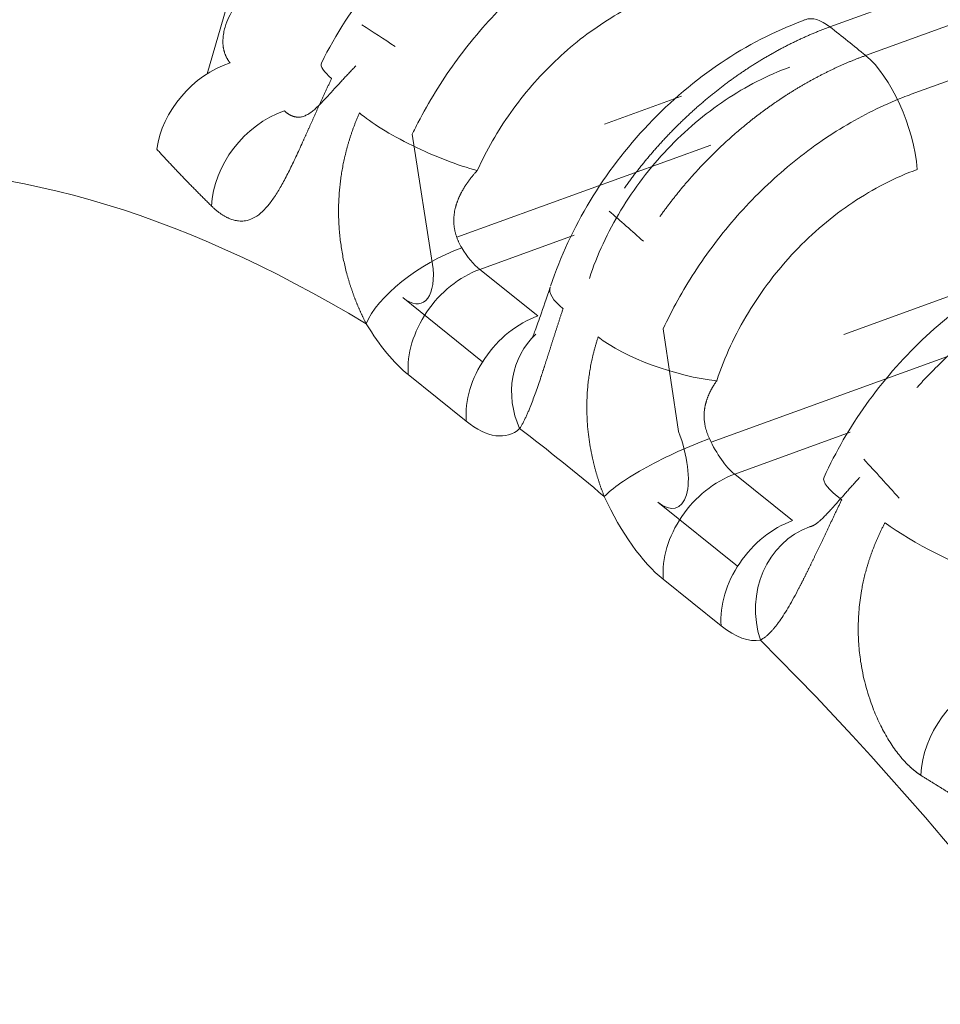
# Model space of a CAD drawing. Header units: millimetres. Extents: x 25069 to 61396, y 8621 to 21558.
# Tile 493 of 656: x 52264 to 52284, y 15718 to 15740. Entities that reach past the tile are written whole.
import ezdxf

# ---------------------------------------------------------------- set-up
doc = ezdxf.new("R2010")
doc.units = ezdxf.units.MM
doc.layers.add('10', color=7, linetype='Continuous')

msp = doc.modelspace()

# ---------------------------------------------------------------- linework, layer by layer
at = {"layer": '10', "color": 7, "linetype": 'Continuous', "lineweight": 15}
for p, q in [((52358.06, 15767.996), (52281.48, 15740.174)), ((52282.272, 15739.538), (52358.852, 15767.36)), ((52362.261, 15767.371), (52283.285, 15738.679)), ((52268.985, 15743.71), (52267.663, 15739.131)), ((52276.476, 15738.012), (52278.189, 15738.634)), ((52272.212, 15737.79), (52272.679, 15734.802)), ((52278.835, 15737.55), (52273.2, 15735.503)), ((52275.807, 15735.551), (52273.71, 15734.789)), ((52281.79, 15733.346), (52285.998, 15734.874)), ((52273.71, 15734.789), (52274.996, 15733.757)), ((52273.774, 15732.742), (52272.003, 15734.165)), ((52286.482, 15733.732), (52278.844, 15730.957)), ((52277.779, 15733.469), (52278.121, 15731.191)), ((52273.41, 15731.423), (52272.124, 15732.455)), ((52281.928, 15731.178), (52279.367, 15730.248)), ((52279.367, 15730.248), (52280.652, 15729.215)), ((52279.431, 15728.201), (52277.66, 15729.623)), ((52279.067, 15726.882), (52277.781, 15727.914))]:
    msp.add_line(p, q, dxfattribs=at)
for centre, major_axis, ratio, start_param, end_param in [((52281.615, 15738.454), (0.683, -1.88), 0.414466, 3.141609, 3.222937), ((52281.615, 15738.454), (0.683, -1.88), 0.414466, 2.552873, 3.141609), ((52279.814, 15671.879), (26.122, -71.902), 0.414466, 2.624695, 2.643718), ((52286.657, 15674.365), (-26.122, 71.902), 0.414466, 5.674331, 5.694465), ((52282.387, 15737.835), (-0.683, 1.88), 0.414466, 4.113602, 5.674331), ((52268.299, 15737.662), (-1.357, -1.47), 0.773806, 4.085414, 5.445962), ((52271.988, 15738.48), (1.79, -0.892), 0.183352, 3.143223, 3.747371), ((52279.814, 15671.879), (23.391, -64.383), 0.414466, 2.667249, 3.397148), ((52269.499, 15736.599), (-1.3, -1.52), 0.762224, 4.056374, 5.51292), ((52272.627, 15737.813), (-1.82, 0.829), 0.211331, 0.616221, 2.264158), ((52279.814, 15671.879), (26.122, -71.902), 0.414466, 2.484301, 2.50357), ((52272.904, 15734.203), (-1.71, -1.037), 0.3939, 4.244592, 5.815388), ((52273.616, 15736.073), (0.512, -1.41), 0.414466, 5.160015, 5.684398), ((52271.906, 15735.452), (-0.512, 1.41), 0.414466, 2.547479, 4.089448), ((52273.835, 15733.077), (-1.252, -1.56), 0.751732, 4.032786, 5.603583), ((52277.17, 15733.766), (1.899, -0.628), 0.293191, 3.143266, 3.803206), ((52275.121, 15732.045), (-1.252, -1.56), 0.751732, 4.032786, 5.603583), ((52271.906, 15735.452), (-1.195, 3.29), 0.414466, 2.018422, 2.542806), ((52276.306, 15731.879), (1.339, -1.486), 0.897491, 3.151071, 4.363529), ((52277.941, 15733.147), (-1.899, 0.628), 0.293191, 0.67043, 2.236818), ((52273.191, 15734.42), (-1.195, 3.29), 0.414466, 2.542806, 3.308015), ((52279.814, 15671.879), (23.391, -64.383), 0.414466, 2.516151, 2.56946), ((52277.562, 15730.91), (-0.512, 1.41), 0.414466, 2.547479, 4.761376), ((52278.184, 15730.371), (-1.814, -0.843), 0.186863, 4.276852, 5.847649), ((52279.273, 15731.532), (0.512, -1.41), 0.414466, 4.919189, 5.684398), ((52279.814, 15671.879), (26.122, -71.902), 0.414466, 2.341058, 2.360849), ((52279.492, 15728.535), (-1.252, -1.56), 0.751732, 4.032786, 5.603583), ((52283.169, 15729.349), (1.82, -0.829), 0.211331, 3.142456, 3.912094), ((52277.562, 15730.91), (-1.195, 3.29), 0.414466, 1.777596, 2.542806), ((52280.777, 15727.503), (-1.252, -1.56), 0.751732, 4.032786, 5.603583), ((52284.073, 15728.778), (-1.79, 0.892), 0.183352, 0.794677, 2.271024), ((52281.649, 15727.182), (0.339, -1.971), 0.907547, 3.303388, 4.874184), ((52278.848, 15729.878), (-1.195, 3.29), 0.414466, 2.542806, 3.067189), ((52279.814, 15671.879), (23.391, -64.383), 0.414466, 1.688463, 2.418362), ((52285.184, 15724.007), (-1.205, -1.596), 0.740734, 4.010382, 5.466928)]:
    msp.add_ellipse(centre, major_axis=major_axis, ratio=ratio, start_param=start_param, end_param=end_param, dxfattribs=at)
for points, knots in [([(52275.349, 15744.085), (52274.904, 15743.923), (52273.983, 15743.497), (52272.598, 15742.531), (52271.241, 15741.139), (52270.519, 15740.013), (52270.197, 15739.371)], [0, 0, 0, 0, 0.205298, 0.441118, 0.705936, 1, 1, 1, 1]), ([(52277.632, 15742.873), (52277.291, 15742.748), (52276.955, 15742.598), (52276.185, 15742.194), (52275.751, 15741.919), (52274.931, 15741.302), (52274.542, 15740.96), (52273.992, 15740.398), (52273.814, 15740.201), (52273.474, 15739.798), (52273.313, 15739.591), (52272.854, 15738.956), (52272.58, 15738.512), (52272.296, 15737.962), (52272.254, 15737.876), (52272.212, 15737.79)], [0, 0, 0, 0, 0.15349, 0.15349, 0.355793, 0.355793, 0.558096, 0.558096, 0.659247, 0.659247, 0.760399, 0.760399, 0.962701, 0.962701, 1, 1, 1, 1]), ([(52270.504, 15742.439), (52270.489, 15742.43), (52270.458, 15742.414), (52270.412, 15742.388), (52270.366, 15742.363), (52270.32, 15742.337), (52270.275, 15742.312), (52270.23, 15742.286), (52270.185, 15742.26), (52270.141, 15742.234), (52270.096, 15742.208), (52270.052, 15742.181), (52270.008, 15742.155), (52269.965, 15742.128), (52269.922, 15742.101), (52269.879, 15742.074), (52269.836, 15742.047), (52269.794, 15742.02), (52269.752, 15741.992), (52269.71, 15741.965), (52269.668, 15741.937), (52269.627, 15741.909), (52269.586, 15741.881), (52269.476, 15741.805), (52269.303, 15741.679), (52269.077, 15741.5), (52268.871, 15741.319), (52268.667, 15741.122), (52268.475, 15740.908), (52268.302, 15740.677), (52268.169, 15740.452), (52268.086, 15740.26), (52268.041, 15740.102), (52268.018, 15739.977), (52268.01, 15739.856), (52268.014, 15739.772), (52268.021, 15739.719), (52268.025, 15739.696), (52268.03, 15739.673), (52268.035, 15739.65), (52268.041, 15739.628), (52268.047, 15739.606), (52268.054, 15739.584), (52268.062, 15739.563), (52268.071, 15739.541), (52268.08, 15739.521), (52268.089, 15739.501), (52268.1, 15739.481), (52268.111, 15739.462), (52268.122, 15739.443), (52268.134, 15739.425), (52268.147, 15739.407), (52268.16, 15739.39), (52268.17, 15739.38), (52268.174, 15739.374)], [0, 0, 0, 0, 0.011796, 0.023549, 0.03526, 0.046929, 0.058556, 0.070142, 0.081687, 0.093191, 0.104654, 0.116077, 0.127459, 0.138802, 0.150105, 0.161368, 0.172593, 0.183778, 0.194926, 0.206034, 0.217105, 0.228139, 0.239134, 0.250093, 0.317142, 0.381047, 0.441902, 0.49981, 0.570168, 0.634922, 0.694513, 0.749504, 0.781831, 0.813346, 0.844268, 0.87483, 0.881366, 0.887939, 0.894553, 0.901208, 0.907908, 0.914655, 0.921451, 0.928297, 0.935197, 0.942152, 0.949163, 0.956234, 0.963366, 0.97056, 0.977819, 0.985144, 0.992537, 1, 1, 1, 1]), ([(52277.803, 15740.947), (52277.37, 15740.79), (52276.95, 15740.581), (52276.338, 15740.193), (52276.136, 15740.05), (52275.748, 15739.746), (52275.375, 15739.421), (52275.031, 15739.06), (52274.701, 15738.679), (52274.544, 15738.479), (52274.109, 15737.867), (52273.861, 15737.438), (52273.655, 15736.987)], [0, 0, 0, 0, 0.25, 0.25, 0.375, 0.375, 0.5, 0.625, 0.625, 0.75, 0.75, 1, 1, 1, 1]), ([(52280.872, 15740.305), (52280.24, 15740.071), (52279.045, 15739.459), (52277.401, 15738.069), (52276.085, 15736.339), (52275.505, 15735.084), (52275.283, 15734.421)], [0, 0, 0, 0, 0.250771, 0.501104, 0.750886, 1, 1, 1, 1]), ([(52281.48, 15740.174), (52281.467, 15740.17), (52281.441, 15740.16), (52281.401, 15740.145), (52281.362, 15740.13), (52281.323, 15740.115), (52281.283, 15740.1), (52281.244, 15740.084), (52281.204, 15740.068), (52281.165, 15740.052), (52281.125, 15740.036), (52281.086, 15740.019), (52281.046, 15740.003), (52281.007, 15739.986), (52280.968, 15739.968), (52280.928, 15739.951), (52280.889, 15739.933), (52280.849, 15739.915), (52280.81, 15739.897), (52280.77, 15739.878), (52280.731, 15739.859), (52280.691, 15739.841), (52280.652, 15739.821), (52280.613, 15739.802), (52280.573, 15739.782), (52280.534, 15739.762), (52280.495, 15739.742), (52280.455, 15739.722), (52280.416, 15739.701), (52280.377, 15739.68), (52280.337, 15739.659), (52280.298, 15739.638), (52280.259, 15739.616), (52280.22, 15739.594), (52280.181, 15739.572), (52280.141, 15739.55), (52280.102, 15739.527), (52280.063, 15739.505), (52280.024, 15739.482), (52279.985, 15739.458), (52279.946, 15739.435), (52279.908, 15739.411), (52279.869, 15739.387), (52279.83, 15739.363), (52279.791, 15739.339), (52279.752, 15739.314), (52279.714, 15739.289), (52279.675, 15739.264), (52279.637, 15739.239), (52279.598, 15739.213), (52279.56, 15739.187), (52279.521, 15739.161), (52279.483, 15739.135), (52279.444, 15739.109), (52279.406, 15739.082), (52279.368, 15739.055), (52279.33, 15739.028), (52279.292, 15739), (52279.254, 15738.973), (52279.216, 15738.945), (52279.178, 15738.917), (52279.14, 15738.888), (52279.103, 15738.86), (52279.065, 15738.831), (52279.028, 15738.802), (52278.99, 15738.773), (52278.953, 15738.743), (52278.916, 15738.713), (52278.878, 15738.684), (52278.841, 15738.653), (52278.804, 15738.623), (52278.767, 15738.593), (52278.73, 15738.562), (52278.694, 15738.531), (52278.657, 15738.499), (52278.62, 15738.468), (52278.584, 15738.436), (52278.548, 15738.405), (52278.511, 15738.372), (52278.475, 15738.34), (52278.439, 15738.308), (52278.403, 15738.275), (52278.367, 15738.242), (52278.331, 15738.209), (52278.296, 15738.175), (52278.26, 15738.142), (52278.225, 15738.108), (52278.19, 15738.074), (52278.154, 15738.04), (52278.119, 15738.005), (52278.084, 15737.971), (52278.049, 15737.936), (52278.015, 15737.901), (52277.98, 15737.866), (52277.946, 15737.83), (52277.911, 15737.795), (52277.877, 15737.759), (52277.843, 15737.723), (52277.809, 15737.686), (52277.775, 15737.65), (52277.742, 15737.613), (52277.708, 15737.577), (52277.675, 15737.54), (52277.642, 15737.502), (52277.609, 15737.465), (52277.576, 15737.427), (52277.543, 15737.389), (52277.51, 15737.352), (52277.478, 15737.313), (52277.445, 15737.275), (52277.413, 15737.236), (52277.381, 15737.198), (52277.349, 15737.159), (52277.318, 15737.12), (52277.286, 15737.08), (52277.255, 15737.041), (52277.224, 15737.001), (52277.192, 15736.962), (52277.162, 15736.922), (52277.131, 15736.881), (52277.1, 15736.841), (52277.07, 15736.801), (52277.04, 15736.76), (52277.01, 15736.719), (52276.98, 15736.678), (52276.95, 15736.637), (52276.93, 15736.609), (52276.92, 15736.594), (52276.919, 15736.593)], [0, 0, 0, 0, 0.0076, 0.015207, 0.02282, 0.03044, 0.038065, 0.045698, 0.053336, 0.060981, 0.068633, 0.076291, 0.083955, 0.091625, 0.099302, 0.106986, 0.114676, 0.122372, 0.130074, 0.137783, 0.145498, 0.15322, 0.160948, 0.168683, 0.176424, 0.184171, 0.191924, 0.199684, 0.207451, 0.215224, 0.223003, 0.230788, 0.23858, 0.246379, 0.254183, 0.261995, 0.269812, 0.277636, 0.285466, 0.293303, 0.301146, 0.308996, 0.316851, 0.324714, 0.332582, 0.340457, 0.348339, 0.356227, 0.364121, 0.372021, 0.379928, 0.387842, 0.395761, 0.403688, 0.41162, 0.419559, 0.427504, 0.435456, 0.443414, 0.451378, 0.459349, 0.467327, 0.47531, 0.4833, 0.491297, 0.499299, 0.507309, 0.515324, 0.523346, 0.531375, 0.539409, 0.54745, 0.555498, 0.563552, 0.571612, 0.579679, 0.587752, 0.595831, 0.603917, 0.61201, 0.620108, 0.628213, 0.636325, 0.644442, 0.652567, 0.660697, 0.668834, 0.676978, 0.685127, 0.693283, 0.701446, 0.709615, 0.71779, 0.725972, 0.73416, 0.742355, 0.750555, 0.758763, 0.766976, 0.775196, 0.783423, 0.791656, 0.799895, 0.80814, 0.816392, 0.824651, 0.832916, 0.841187, 0.849464, 0.857748, 0.866039, 0.874335, 0.882638, 0.890948, 0.899264, 0.907586, 0.915915, 0.92425, 0.932591, 0.940939, 0.949293, 0.957654, 0.966021, 0.974394, 0.982774, 0.99116, 0.999553, 1, 1, 1, 1]), ([(52277.707, 15735.963), (52277.711, 15735.968), (52277.723, 15735.985), (52277.743, 15736.013), (52277.768, 15736.048), (52277.794, 15736.083), (52277.819, 15736.118), (52277.845, 15736.152), (52277.871, 15736.186), (52277.897, 15736.221), (52277.923, 15736.255), (52277.949, 15736.289), (52277.975, 15736.323), (52278.001, 15736.356), (52278.028, 15736.39), (52278.055, 15736.423), (52278.081, 15736.457), (52278.108, 15736.49), (52278.135, 15736.523), (52278.162, 15736.556), (52278.189, 15736.589), (52278.217, 15736.622), (52278.244, 15736.654), (52278.271, 15736.687), (52278.299, 15736.719), (52278.327, 15736.751), (52278.355, 15736.783), (52278.383, 15736.815), (52278.411, 15736.847), (52278.439, 15736.878), (52278.467, 15736.91), (52278.495, 15736.941), (52278.524, 15736.972), (52278.552, 15737.003), (52278.581, 15737.034), (52278.61, 15737.065), (52278.639, 15737.096), (52278.668, 15737.126), (52278.697, 15737.157), (52278.726, 15737.187), (52278.755, 15737.217), (52278.784, 15737.247), (52278.814, 15737.277), (52278.843, 15737.306), (52278.873, 15737.336), (52278.903, 15737.365), (52278.932, 15737.394), (52278.962, 15737.423), (52278.992, 15737.452), (52279.022, 15737.481), (52279.052, 15737.509), (52279.082, 15737.538), (52279.113, 15737.566), (52279.143, 15737.594), (52279.173, 15737.622), (52279.204, 15737.65), (52279.234, 15737.678), (52279.265, 15737.705), (52279.296, 15737.733), (52279.326, 15737.76), (52279.357, 15737.787), (52279.388, 15737.814), (52279.419, 15737.841), (52279.45, 15737.867), (52279.481, 15737.894), (52279.513, 15737.92), (52279.544, 15737.946), (52279.575, 15737.972), (52279.607, 15737.998), (52279.638, 15738.024), (52279.67, 15738.049), (52279.701, 15738.074), (52279.733, 15738.1), (52279.765, 15738.125), (52279.796, 15738.15), (52279.828, 15738.174), (52279.86, 15738.199), (52279.892, 15738.223), (52279.924, 15738.247), (52279.956, 15738.271), (52279.988, 15738.295), (52280.02, 15738.319), (52280.052, 15738.343), (52280.085, 15738.366), (52280.117, 15738.389), (52280.149, 15738.412), (52280.182, 15738.435), (52280.214, 15738.458), (52280.246, 15738.481), (52280.279, 15738.503), (52280.311, 15738.525), (52280.344, 15738.547), (52280.377, 15738.569), (52280.409, 15738.591), (52280.442, 15738.613), (52280.475, 15738.634), (52280.508, 15738.655), (52280.54, 15738.676), (52280.573, 15738.697), (52280.606, 15738.718), (52280.639, 15738.739), (52280.672, 15738.759), (52280.705, 15738.779), (52280.738, 15738.799), (52280.771, 15738.819), (52280.804, 15738.839), (52280.837, 15738.858), (52280.87, 15738.878), (52280.903, 15738.897), (52280.937, 15738.916), (52280.97, 15738.935), (52281.003, 15738.954), (52281.036, 15738.972), (52281.069, 15738.991), (52281.103, 15739.009), (52281.136, 15739.027), (52281.169, 15739.045), (52281.203, 15739.063), (52281.236, 15739.08), (52281.269, 15739.097), (52281.303, 15739.115), (52281.336, 15739.132), (52281.369, 15739.148), (52281.403, 15739.165), (52281.436, 15739.182), (52281.47, 15739.198), (52281.503, 15739.214), (52281.536, 15739.23), (52281.57, 15739.246), (52281.603, 15739.262), (52281.637, 15739.277), (52281.67, 15739.292), (52281.704, 15739.308), (52281.737, 15739.322), (52281.771, 15739.337), (52281.804, 15739.352), (52281.838, 15739.366), (52281.871, 15739.381), (52281.904, 15739.395), (52281.938, 15739.409), (52281.971, 15739.422), (52282.005, 15739.436), (52282.038, 15739.449), (52282.072, 15739.463), (52282.105, 15739.476), (52282.139, 15739.489), (52282.172, 15739.501), (52282.205, 15739.514), (52282.239, 15739.526), (52282.261, 15739.534), (52282.272, 15739.538)], [0, 0, 0, 0, 0.003145, 0.010261, 0.017373, 0.024481, 0.031584, 0.038682, 0.045776, 0.052865, 0.05995, 0.06703, 0.074105, 0.081176, 0.088243, 0.095304, 0.102361, 0.109414, 0.116461, 0.123505, 0.130543, 0.137577, 0.144607, 0.151632, 0.158652, 0.165668, 0.172679, 0.179685, 0.186687, 0.193684, 0.200677, 0.207665, 0.214649, 0.221628, 0.228602, 0.235572, 0.242537, 0.249497, 0.256453, 0.263405, 0.270351, 0.277294, 0.284231, 0.291164, 0.298092, 0.305016, 0.311935, 0.31885, 0.32576, 0.332665, 0.339566, 0.346462, 0.353354, 0.360241, 0.367123, 0.374001, 0.380874, 0.387743, 0.394607, 0.401466, 0.408321, 0.415172, 0.422017, 0.428858, 0.435695, 0.442527, 0.449354, 0.456177, 0.462995, 0.469808, 0.476617, 0.483421, 0.490221, 0.497016, 0.503807, 0.510593, 0.517374, 0.524151, 0.530923, 0.53769, 0.544453, 0.551212, 0.557965, 0.564714, 0.571459, 0.578199, 0.584934, 0.591665, 0.598391, 0.605113, 0.61183, 0.618542, 0.62525, 0.631953, 0.638652, 0.645346, 0.652035, 0.65872, 0.6654, 0.672076, 0.678747, 0.685414, 0.692075, 0.698733, 0.705385, 0.712033, 0.718677, 0.725316, 0.73195, 0.73858, 0.745205, 0.751825, 0.758441, 0.765053, 0.771659, 0.778261, 0.784859, 0.791452, 0.79804, 0.804624, 0.811203, 0.817778, 0.824348, 0.830913, 0.837474, 0.84403, 0.850582, 0.857129, 0.863671, 0.870209, 0.876742, 0.883271, 0.889795, 0.896314, 0.902829, 0.909339, 0.915845, 0.922346, 0.928842, 0.935334, 0.941821, 0.948304, 0.954782, 0.961256, 0.967724, 0.974189, 0.980648, 0.987104, 0.993554, 1, 1, 1, 1]), ([(52269.374, 15738.311), (52269.377, 15738.309), (52269.382, 15738.304), (52269.39, 15738.296), (52269.399, 15738.289), (52269.407, 15738.282), (52269.415, 15738.276), (52269.423, 15738.269), (52269.432, 15738.263), (52269.44, 15738.257), (52269.448, 15738.251), (52269.457, 15738.245), (52269.465, 15738.24), (52269.473, 15738.235), (52269.482, 15738.23), (52269.49, 15738.225), (52269.498, 15738.22), (52269.507, 15738.216), (52269.515, 15738.211), (52269.524, 15738.207), (52269.532, 15738.204), (52269.541, 15738.2), (52269.549, 15738.197), (52269.557, 15738.193), (52269.566, 15738.19), (52269.574, 15738.188), (52269.583, 15738.185), (52269.591, 15738.183), (52269.6, 15738.181), (52269.608, 15738.179), (52269.617, 15738.177), (52269.625, 15738.175), (52269.634, 15738.174), (52269.642, 15738.173), (52269.651, 15738.172), (52269.659, 15738.171), (52269.667, 15738.17), (52269.676, 15738.17), (52269.684, 15738.17), (52269.693, 15738.17), (52269.701, 15738.17), (52269.721, 15738.171), (52269.752, 15738.175), (52269.794, 15738.186), (52269.835, 15738.201), (52269.875, 15738.22), (52269.915, 15738.242), (52269.953, 15738.268), (52269.991, 15738.296), (52270.029, 15738.327), (52270.096, 15738.385), (52270.197, 15738.484), (52270.339, 15738.637), (52270.449, 15738.758), (52270.521, 15738.838), (52270.551, 15738.871), (52270.581, 15738.904), (52270.612, 15738.938), (52270.644, 15738.973), (52270.677, 15739.008), (52270.71, 15739.044), (52270.744, 15739.08), (52270.778, 15739.116), (52270.813, 15739.154), (52270.849, 15739.191), (52270.885, 15739.229), (52270.922, 15739.267), (52270.947, 15739.293), (52270.959, 15739.306)], [0, 0, 0, 0, 0.006378, 0.012748, 0.019111, 0.025467, 0.031816, 0.038158, 0.044493, 0.050821, 0.057142, 0.063457, 0.069764, 0.076066, 0.08236, 0.088648, 0.09493, 0.101206, 0.107475, 0.113738, 0.119995, 0.126246, 0.13249, 0.138729, 0.144962, 0.15119, 0.157411, 0.163627, 0.169838, 0.176043, 0.182242, 0.188437, 0.194625, 0.200809, 0.206988, 0.213161, 0.21933, 0.225493, 0.231652, 0.237806, 0.243956, 0.2501, 0.281475, 0.311879, 0.341334, 0.369865, 0.3975, 0.424267, 0.450201, 0.475336, 0.499714, 0.581135, 0.664101, 0.750119, 0.76632, 0.78275, 0.799415, 0.816323, 0.83348, 0.850891, 0.868563, 0.8865, 0.90471, 0.923196, 0.941963, 0.961017, 0.980361, 1, 1, 1, 1]), ([(52276.142, 15734.592), (52276.314, 15735.114), (52276.548, 15735.618), (52276.988, 15736.347), (52277.151, 15736.585), (52277.496, 15737.037), (52277.68, 15737.253), (52278.07, 15737.665), (52278.278, 15737.862), (52278.708, 15738.227), (52278.93, 15738.394), (52279.386, 15738.7), (52279.62, 15738.839), (52280.101, 15739.085), (52280.344, 15739.191), (52280.587, 15739.28)], [0, 0, 0, 0, 0.25, 0.25, 0.375, 0.375, 0.5, 0.5, 0.625, 0.625, 0.75, 0.75, 0.875, 0.875, 1, 1, 1, 1]), ([(52270.423, 15739.026), (52270.418, 15739.015), (52270.407, 15738.992), (52270.391, 15738.958), (52270.375, 15738.925), (52270.359, 15738.891), (52270.343, 15738.858), (52270.328, 15738.824), (52270.312, 15738.791), (52270.297, 15738.758), (52270.282, 15738.725), (52270.267, 15738.692), (52270.252, 15738.66), (52270.237, 15738.627), (52270.222, 15738.595), (52270.207, 15738.563), (52270.192, 15738.53), (52270.178, 15738.499), (52270.163, 15738.467), (52270.149, 15738.435), (52270.135, 15738.404), (52270.121, 15738.373), (52270.106, 15738.341), (52270.093, 15738.31), (52270.079, 15738.28), (52270.065, 15738.249), (52270.051, 15738.218), (52270.037, 15738.188), (52270.024, 15738.158), (52270.01, 15738.128), (52269.997, 15738.098), (52269.984, 15738.068), (52269.97, 15738.039), (52269.957, 15738.009), (52269.944, 15737.98), (52269.931, 15737.951), (52269.918, 15737.922), (52269.905, 15737.893), (52269.893, 15737.865), (52269.88, 15737.837), (52269.867, 15737.808), (52269.855, 15737.78), (52269.842, 15737.752), (52269.83, 15737.725), (52269.817, 15737.697), (52269.805, 15737.67), (52269.793, 15737.643), (52269.759, 15737.568), (52269.705, 15737.448), (52269.631, 15737.288), (52269.558, 15737.135), (52269.461, 15736.936), (52269.341, 15736.704), (52269.194, 15736.453), (52269.045, 15736.239), (52268.888, 15736.066), (52268.724, 15735.941), (52268.587, 15735.885), (52268.486, 15735.867), (52268.424, 15735.863), (52268.365, 15735.866), (52268.311, 15735.873), (52268.262, 15735.883), (52268.213, 15735.898), (52268.172, 15735.913), (52268.139, 15735.927), (52268.114, 15735.938), (52268.089, 15735.951), (52268.064, 15735.964), (52268.038, 15735.978), (52268.013, 15735.994), (52267.988, 15736.01), (52267.963, 15736.027), (52267.937, 15736.045), (52267.912, 15736.064), (52267.887, 15736.084), (52267.861, 15736.105), (52267.836, 15736.127), (52267.81, 15736.149), (52267.785, 15736.173), (52267.768, 15736.19), (52267.759, 15736.198)], [0, 0, 0, 0, 0.005837, 0.011654, 0.017451, 0.023227, 0.028984, 0.034722, 0.04044, 0.046138, 0.051818, 0.057478, 0.063119, 0.068741, 0.074345, 0.07993, 0.085496, 0.091045, 0.096575, 0.102087, 0.107581, 0.113058, 0.118516, 0.123958, 0.129382, 0.134789, 0.140179, 0.145553, 0.150909, 0.156249, 0.161573, 0.16688, 0.172172, 0.177447, 0.182707, 0.187951, 0.19318, 0.198393, 0.203592, 0.208775, 0.213944, 0.219098, 0.224238, 0.229364, 0.234475, 0.239573, 0.244657, 0.249727, 0.281612, 0.31295, 0.34379, 0.374181, 0.437676, 0.499202, 0.562432, 0.623736, 0.687101, 0.748804, 0.769764, 0.790713, 0.811711, 0.827551, 0.843264, 0.858878, 0.874418, 0.882259, 0.890085, 0.897901, 0.905708, 0.913511, 0.921312, 0.929116, 0.936925, 0.944744, 0.952574, 0.96042, 0.968285, 0.976173, 0.984085, 0.992027, 1, 1, 1, 1]), ([(52283.285, 15738.679), (52283.222, 15738.656), (52283.16, 15738.632), (52282.647, 15738.431), (52282.209, 15738.213), (52281.567, 15737.827), (52281.356, 15737.688), (52280.939, 15737.389), (52280.734, 15737.23), (52280.141, 15736.732), (52279.771, 15736.37), (52279.251, 15735.781), (52279.083, 15735.576), (52278.765, 15735.157), (52278.615, 15734.943), (52278.212, 15734.321), (52277.98, 15733.902), (52277.779, 15733.469)], [0, 0, 0, 0, 0.027518, 0.027518, 0.224889, 0.224889, 0.323574, 0.323574, 0.422259, 0.422259, 0.619629, 0.619629, 0.718314, 0.718314, 0.817, 0.817, 1, 1, 1, 1]), ([(52271.194, 15733.581), (52271.189, 15733.59), (52271.181, 15733.607), (52271.168, 15733.632), (52271.155, 15733.657), (52271.142, 15733.683), (52271.13, 15733.709), (52271.117, 15733.735), (52271.105, 15733.761), (52271.092, 15733.787), (52271.08, 15733.814), (52271.068, 15733.84), (52271.056, 15733.867), (52271.044, 15733.893), (52271.032, 15733.92), (52271.02, 15733.947), (52271.009, 15733.975), (52270.997, 15734.002), (52270.986, 15734.03), (52270.975, 15734.057), (52270.964, 15734.085), (52270.953, 15734.113), (52270.942, 15734.141), (52270.931, 15734.169), (52270.92, 15734.198), (52270.91, 15734.226), (52270.9, 15734.255), (52270.889, 15734.284), (52270.879, 15734.312), (52270.869, 15734.342), (52270.859, 15734.371), (52270.849, 15734.4), (52270.84, 15734.43), (52270.83, 15734.459), (52270.821, 15734.489), (52270.812, 15734.519), (52270.803, 15734.549), (52270.794, 15734.58), (52270.785, 15734.61), (52270.777, 15734.641), (52270.768, 15734.671), (52270.737, 15734.787), (52270.688, 15734.992), (52270.635, 15735.291), (52270.597, 15735.597), (52270.583, 15735.826), (52270.579, 15735.974), (52270.578, 15736.039), (52270.578, 15736.104), (52270.579, 15736.169), (52270.58, 15736.234), (52270.583, 15736.3), (52270.586, 15736.366), (52270.59, 15736.432), (52270.594, 15736.498), (52270.6, 15736.565), (52270.606, 15736.631), (52270.614, 15736.698), (52270.622, 15736.765), (52270.631, 15736.832), (52270.641, 15736.899), (52270.652, 15736.967), (52270.664, 15737.034), (52270.676, 15737.102), (52270.69, 15737.17), (52270.705, 15737.238), (52270.72, 15737.306), (52270.737, 15737.374), (52270.754, 15737.442), (52270.772, 15737.511), (52270.792, 15737.579), (52270.812, 15737.648), (52270.833, 15737.716), (52270.856, 15737.785), (52270.879, 15737.854), (52270.903, 15737.923), (52270.929, 15737.991), (52270.955, 15738.06), (52270.982, 15738.129), (52271.011, 15738.198), (52271.03, 15738.244), (52271.04, 15738.267)], [0, 0, 0, 0, 0.00603, 0.012066, 0.01811, 0.024162, 0.030221, 0.036288, 0.042364, 0.048449, 0.054544, 0.060648, 0.066762, 0.072886, 0.079021, 0.085167, 0.091325, 0.097494, 0.103676, 0.109869, 0.116076, 0.122295, 0.128528, 0.134775, 0.141036, 0.147311, 0.153601, 0.159906, 0.166226, 0.172562, 0.178914, 0.185282, 0.191666, 0.198068, 0.204487, 0.210923, 0.217377, 0.223849, 0.23034, 0.236849, 0.243378, 0.249925, 0.310746, 0.372535, 0.435504, 0.499858, 0.513096, 0.526379, 0.53971, 0.553089, 0.566519, 0.580001, 0.593536, 0.607126, 0.620772, 0.634477, 0.648241, 0.662065, 0.675952, 0.689903, 0.703919, 0.718001, 0.732152, 0.746372, 0.760662, 0.775025, 0.789461, 0.803972, 0.818559, 0.833223, 0.847966, 0.862789, 0.877694, 0.892681, 0.907751, 0.922907, 0.938148, 0.953477, 0.968895, 0.984402, 1, 1, 1, 1]), ([(52267.759, 15736.198), (52267.736, 15736.221), (52267.689, 15736.267), (52267.619, 15736.337), (52267.55, 15736.407), (52267.48, 15736.476), (52267.411, 15736.546), (52267.343, 15736.616), (52267.274, 15736.685), (52267.206, 15736.755), (52267.139, 15736.825), (52267.071, 15736.895), (52267.005, 15736.965), (52266.938, 15737.035), (52266.872, 15737.106), (52266.806, 15737.176), (52266.74, 15737.246), (52266.675, 15737.317), (52266.611, 15737.387), (52266.568, 15737.434), (52266.546, 15737.458)], [0, 0, 0, 0, 0.056109, 0.112151, 0.168125, 0.224033, 0.279875, 0.335651, 0.391361, 0.447007, 0.502589, 0.558107, 0.613561, 0.668952, 0.724281, 0.779547, 0.834752, 0.889895, 0.944978, 1, 1, 1, 1]), ([(52273.655, 15736.987), (52273.649, 15736.98), (52273.637, 15736.966), (52273.618, 15736.945), (52273.6, 15736.925), (52273.582, 15736.904), (52273.565, 15736.883), (52273.548, 15736.862), (52273.531, 15736.842), (52273.514, 15736.821), (52273.498, 15736.8), (52273.483, 15736.779), (52273.467, 15736.759), (52273.452, 15736.738), (52273.438, 15736.717), (52273.423, 15736.696), (52273.409, 15736.676), (52273.396, 15736.655), (52273.382, 15736.634), (52273.369, 15736.614), (52273.357, 15736.593), (52273.345, 15736.573), (52273.333, 15736.552), (52273.321, 15736.532), (52273.31, 15736.511), (52273.299, 15736.491), (52273.289, 15736.47), (52273.278, 15736.45), (52273.269, 15736.43), (52273.259, 15736.409), (52273.25, 15736.389), (52273.241, 15736.369), (52273.233, 15736.349), (52273.225, 15736.329), (52273.217, 15736.309), (52273.21, 15736.289), (52273.203, 15736.269), (52273.196, 15736.249), (52273.19, 15736.229), (52273.184, 15736.209), (52273.179, 15736.189), (52273.165, 15736.137), (52273.147, 15736.051), (52273.134, 15735.932), (52273.135, 15735.814), (52273.144, 15735.727), (52273.154, 15735.67), (52273.16, 15735.642), (52273.167, 15735.614), (52273.174, 15735.586), (52273.182, 15735.558), (52273.191, 15735.529), (52273.201, 15735.5), (52273.212, 15735.472), (52273.224, 15735.443), (52273.236, 15735.414), (52273.249, 15735.386), (52273.264, 15735.357), (52273.279, 15735.328), (52273.294, 15735.3), (52273.306, 15735.281), (52273.311, 15735.272)], [0, 0, 0, 0, 0.0146, 0.02908, 0.04344, 0.057681, 0.071805, 0.085811, 0.099701, 0.113476, 0.127135, 0.140681, 0.154113, 0.167433, 0.180642, 0.193741, 0.20673, 0.219611, 0.232384, 0.245051, 0.257613, 0.27007, 0.282424, 0.294676, 0.306827, 0.318879, 0.330832, 0.342688, 0.354448, 0.366114, 0.377686, 0.389167, 0.400557, 0.411858, 0.423072, 0.4342, 0.445243, 0.456204, 0.467083, 0.477883, 0.488605, 0.499251, 0.562937, 0.62561, 0.687702, 0.749659, 0.764612, 0.779789, 0.795197, 0.81084, 0.826726, 0.84286, 0.859246, 0.87589, 0.892797, 0.909972, 0.927418, 0.94514, 0.963142, 0.981427, 1, 1, 1, 1]), ([(52283.415, 15737.009), (52283.172, 15736.921), (52282.929, 15736.814), (52282.448, 15736.568), (52282.214, 15736.429), (52281.758, 15736.124), (52281.537, 15735.956), (52281.106, 15735.591), (52280.898, 15735.394), (52280.508, 15734.983), (52280.324, 15734.767), (52279.979, 15734.314), (52279.817, 15734.076), (52279.376, 15733.347), (52279.143, 15732.844), (52278.97, 15732.321)], [0, 0, 0, 0, 0.125, 0.125, 0.25, 0.25, 0.375, 0.375, 0.5, 0.5, 0.625, 0.625, 0.75, 0.75, 1, 1, 1, 1]), ([(52286.635, 15735.19), (52286.072, 15734.983), (52284.997, 15734.452), (52283.493, 15733.278), (52282.231, 15731.82), (52281.609, 15730.746), (52281.349, 15730.178)], [0, 0, 0, 0, 0.2513, 0.502343, 0.7522, 1, 1, 1, 1]), ([(52287.334, 15734.891), (52287.321, 15734.887), (52287.294, 15734.877), (52287.254, 15734.862), (52287.214, 15734.847), (52287.174, 15734.832), (52287.134, 15734.816), (52287.095, 15734.8), (52287.055, 15734.784), (52287.015, 15734.768), (52286.975, 15734.752), (52286.935, 15734.735), (52286.895, 15734.718), (52286.856, 15734.701), (52286.816, 15734.683), (52286.776, 15734.666), (52286.736, 15734.648), (52286.697, 15734.63), (52286.657, 15734.612), (52286.617, 15734.593), (52286.578, 15734.574), (52286.538, 15734.555), (52286.499, 15734.536), (52286.459, 15734.517), (52286.42, 15734.497), (52286.38, 15734.477), (52286.341, 15734.457), (52286.301, 15734.436), (52286.262, 15734.416), (52286.223, 15734.395), (52286.183, 15734.374), (52286.144, 15734.353), (52286.105, 15734.331), (52286.066, 15734.31), (52286.027, 15734.288), (52285.988, 15734.266), (52285.949, 15734.243), (52285.91, 15734.221), (52285.871, 15734.198), (52285.832, 15734.175), (52285.793, 15734.152), (52285.754, 15734.128), (52285.716, 15734.105), (52285.677, 15734.081), (52285.639, 15734.057), (52285.6, 15734.033), (52285.562, 15734.008), (52285.523, 15733.983), (52285.485, 15733.958), (52285.447, 15733.933), (52285.409, 15733.908), (52285.37, 15733.882), (52285.332, 15733.857), (52285.294, 15733.831), (52285.257, 15733.805), (52285.219, 15733.778), (52285.181, 15733.752), (52285.143, 15733.725), (52285.106, 15733.698), (52285.068, 15733.671), (52285.031, 15733.643), (52284.994, 15733.616), (52284.956, 15733.588), (52284.919, 15733.56), (52284.882, 15733.532), (52284.845, 15733.503), (52284.808, 15733.475), (52284.771, 15733.446), (52284.735, 15733.417), (52284.698, 15733.388), (52284.662, 15733.358), (52284.625, 15733.329), (52284.589, 15733.299), (52284.553, 15733.269), (52284.517, 15733.239), (52284.481, 15733.209), (52284.445, 15733.178), (52284.409, 15733.148), (52284.373, 15733.117), (52284.338, 15733.086), (52284.302, 15733.054), (52284.267, 15733.023), (52284.231, 15732.991), (52284.196, 15732.96), (52284.161, 15732.928), (52284.126, 15732.895), (52284.083, 15732.855), (52284.031, 15732.806), (52283.971, 15732.749), (52283.911, 15732.691), (52283.852, 15732.632), (52283.793, 15732.573), (52283.734, 15732.513), (52283.675, 15732.453), (52283.617, 15732.391), (52283.559, 15732.33), (52283.501, 15732.267), (52283.452, 15732.213), (52283.422, 15732.18), (52283.411, 15732.168)], [0, 0, 0, 0, 0.009354, 0.018711, 0.028071, 0.037433, 0.046798, 0.056165, 0.065534, 0.074907, 0.084281, 0.093658, 0.103038, 0.112421, 0.121806, 0.131193, 0.140583, 0.149976, 0.159371, 0.168769, 0.178169, 0.187572, 0.196977, 0.206385, 0.215796, 0.225209, 0.234625, 0.244043, 0.253465, 0.262888, 0.272314, 0.281743, 0.291175, 0.300609, 0.310046, 0.319485, 0.328927, 0.338372, 0.347819, 0.357269, 0.366722, 0.376177, 0.385635, 0.395096, 0.404559, 0.414025, 0.423493, 0.432965, 0.442438, 0.451915, 0.461394, 0.470876, 0.480361, 0.489848, 0.499338, 0.508831, 0.518327, 0.527825, 0.537326, 0.546829, 0.556335, 0.565844, 0.575356, 0.584871, 0.594388, 0.603908, 0.61343, 0.622956, 0.632484, 0.642015, 0.651549, 0.661085, 0.670624, 0.680166, 0.689711, 0.699258, 0.708808, 0.718361, 0.727917, 0.737476, 0.747037, 0.756601, 0.766168, 0.775737, 0.78531, 0.794885, 0.804463, 0.821171, 0.837913, 0.854689, 0.8715, 0.888345, 0.905224, 0.922138, 0.939086, 0.956069, 0.973086, 0.990137, 1, 1, 1, 1]), ([(52275.271, 15734.393), (52275.19, 15734.147), (52275.066, 15733.777), (52274.937, 15733.432), (52274.891, 15733.315), (52274.884, 15733.295), (52274.887, 15733.293), (52274.887, 15733.293)], [0, 0, 0, 0, 0.410226, 0.736808, 0.874312, 0.99991, 1, 1, 1, 1]), ([(52275.559, 15733.92), (52275.555, 15733.908), (52275.547, 15733.885), (52275.536, 15733.85), (52275.525, 15733.815), (52275.513, 15733.781), (52275.502, 15733.747), (52275.491, 15733.713), (52275.48, 15733.679), (52275.469, 15733.645), (52275.458, 15733.611), (52275.447, 15733.578), (52275.437, 15733.545), (52275.426, 15733.512), (52275.415, 15733.479), (52275.405, 15733.446), (52275.395, 15733.414), (52275.384, 15733.381), (52275.374, 15733.349), (52275.364, 15733.317), (52275.353, 15733.285), (52275.343, 15733.254), (52275.333, 15733.222), (52275.323, 15733.191), (52275.313, 15733.16), (52275.303, 15733.129), (52275.294, 15733.098), (52275.284, 15733.068), (52275.274, 15733.037), (52275.265, 15733.007), (52275.255, 15732.977), (52275.245, 15732.947), (52275.236, 15732.918), (52275.227, 15732.888), (52275.217, 15732.859), (52275.208, 15732.83), (52275.199, 15732.801), (52275.189, 15732.773), (52275.18, 15732.744), (52275.171, 15732.716), (52275.162, 15732.688), (52275.153, 15732.66), (52275.144, 15732.632), (52275.135, 15732.604), (52275.126, 15732.577), (52275.117, 15732.55), (52275.108, 15732.523), (52275.099, 15732.496), (52275.091, 15732.469), (52275.082, 15732.443), (52275.073, 15732.416), (52275.065, 15732.39), (52275.039, 15732.314), (52274.998, 15732.191), (52274.941, 15732.029), (52274.885, 15731.877), (52274.842, 15731.767), (52274.813, 15731.695), (52274.796, 15731.655), (52274.78, 15731.616), (52274.763, 15731.578), (52274.746, 15731.542), (52274.73, 15731.506), (52274.713, 15731.471), (52274.697, 15731.438), (52274.68, 15731.405), (52274.663, 15731.373), (52274.647, 15731.343), (52274.63, 15731.313), (52274.613, 15731.285), (52274.601, 15731.267), (52274.596, 15731.257)], [0, 0, 0, 0, 0.010418, 0.020807, 0.031168, 0.041499, 0.051803, 0.062078, 0.072325, 0.082545, 0.092738, 0.102904, 0.113044, 0.123157, 0.133244, 0.143305, 0.153341, 0.163352, 0.173338, 0.183299, 0.193236, 0.20315, 0.213039, 0.222906, 0.232749, 0.24257, 0.252368, 0.262144, 0.271899, 0.281632, 0.291344, 0.301035, 0.310706, 0.320356, 0.329987, 0.339598, 0.34919, 0.358763, 0.368318, 0.377854, 0.387372, 0.396873, 0.406357, 0.415824, 0.425274, 0.434708, 0.444126, 0.453528, 0.462916, 0.472288, 0.481646, 0.49099, 0.500319, 0.56406, 0.626842, 0.688785, 0.750013, 0.768425, 0.786737, 0.804951, 0.823072, 0.841103, 0.859048, 0.876912, 0.894697, 0.912409, 0.93005, 0.947626, 0.96514, 0.982597, 1, 1, 1, 1]), ([(52276.473, 15729.75), (52276.47, 15729.76), (52276.462, 15729.779), (52276.451, 15729.808), (52276.44, 15729.836), (52276.429, 15729.866), (52276.418, 15729.895), (52276.408, 15729.924), (52276.397, 15729.953), (52276.387, 15729.983), (52276.377, 15730.012), (52276.367, 15730.042), (52276.357, 15730.072), (52276.347, 15730.102), (52276.338, 15730.132), (52276.328, 15730.162), (52276.319, 15730.192), (52276.31, 15730.223), (52276.301, 15730.253), (52276.292, 15730.284), (52276.284, 15730.315), (52276.275, 15730.345), (52276.267, 15730.376), (52276.259, 15730.408), (52276.251, 15730.439), (52276.243, 15730.47), (52276.235, 15730.501), (52276.228, 15730.533), (52276.22, 15730.565), (52276.213, 15730.596), (52276.192, 15730.691), (52276.161, 15730.85), (52276.127, 15731.074), (52276.103, 15731.302), (52276.092, 15731.478), (52276.088, 15731.599), (52276.086, 15731.665), (52276.086, 15731.732), (52276.087, 15731.799), (52276.088, 15731.866), (52276.09, 15731.933), (52276.093, 15732), (52276.097, 15732.067), (52276.102, 15732.135), (52276.108, 15732.202), (52276.115, 15732.27), (52276.123, 15732.337), (52276.132, 15732.405), (52276.142, 15732.473), (52276.153, 15732.541), (52276.164, 15732.609), (52276.177, 15732.677), (52276.191, 15732.745), (52276.206, 15732.814), (52276.222, 15732.882), (52276.239, 15732.951), (52276.257, 15733.019), (52276.276, 15733.087), (52276.296, 15733.156), (52276.317, 15733.225), (52276.332, 15733.27), (52276.339, 15733.293)], [0, 0, 0, 0, 0.008368, 0.016748, 0.025141, 0.033547, 0.041965, 0.050398, 0.058845, 0.067307, 0.075785, 0.084277, 0.092786, 0.101312, 0.109855, 0.118415, 0.126993, 0.13559, 0.144205, 0.15284, 0.161494, 0.170169, 0.178864, 0.18758, 0.196317, 0.205077, 0.213858, 0.222662, 0.23149, 0.24034, 0.249215, 0.310495, 0.372505, 0.435368, 0.499206, 0.517535, 0.535918, 0.554358, 0.572859, 0.591422, 0.61005, 0.628746, 0.647511, 0.66635, 0.685263, 0.704253, 0.723324, 0.742476, 0.761713, 0.781038, 0.800451, 0.819956, 0.839555, 0.859251, 0.879045, 0.898939, 0.918937, 0.939039, 0.959249, 0.979569, 1, 1, 1, 1]), ([(52278.97, 15732.321), (52278.966, 15732.315), (52278.957, 15732.303), (52278.945, 15732.286), (52278.933, 15732.268), (52278.921, 15732.25), (52278.91, 15732.232), (52278.899, 15732.215), (52278.888, 15732.197), (52278.877, 15732.179), (52278.867, 15732.161), (52278.857, 15732.143), (52278.847, 15732.125), (52278.838, 15732.108), (52278.828, 15732.09), (52278.82, 15732.072), (52278.811, 15732.054), (52278.803, 15732.036), (52278.795, 15732.018), (52278.787, 15732), (52278.78, 15731.983), (52278.772, 15731.965), (52278.766, 15731.947), (52278.759, 15731.929), (52278.753, 15731.911), (52278.747, 15731.893), (52278.741, 15731.876), (52278.736, 15731.858), (52278.731, 15731.84), (52278.726, 15731.822), (52278.721, 15731.805), (52278.717, 15731.787), (52278.713, 15731.769), (52278.71, 15731.752), (52278.706, 15731.734), (52278.703, 15731.716), (52278.697, 15731.676), (52278.69, 15731.614), (52278.688, 15731.528), (52278.692, 15731.441), (52278.701, 15731.375), (52278.709, 15731.327), (52278.715, 15731.299), (52278.722, 15731.27), (52278.73, 15731.241), (52278.738, 15731.212), (52278.747, 15731.183), (52278.757, 15731.153), (52278.768, 15731.124), (52278.78, 15731.094), (52278.793, 15731.064), (52278.802, 15731.044), (52278.806, 15731.034)], [0, 0, 0, 0, 0.015897, 0.031684, 0.047362, 0.062931, 0.078393, 0.093749, 0.109002, 0.124151, 0.139199, 0.154147, 0.168996, 0.183747, 0.198403, 0.212965, 0.227435, 0.241813, 0.256102, 0.270303, 0.284418, 0.298449, 0.312398, 0.326265, 0.340053, 0.353765, 0.367401, 0.380964, 0.394455, 0.407877, 0.421231, 0.43452, 0.447745, 0.46091, 0.474015, 0.487063, 0.500056, 0.562591, 0.625157, 0.688001, 0.751366, 0.772332, 0.793604, 0.815189, 0.837095, 0.859329, 0.881899, 0.90481, 0.92807, 0.951684, 0.975659, 1, 1, 1, 1]), ([(52281.026, 15729.078), (52281.028, 15729.078), (52281.034, 15729.079), (52281.041, 15729.081), (52281.049, 15729.083), (52281.057, 15729.085), (52281.064, 15729.087), (52281.072, 15729.09), (52281.079, 15729.093), (52281.087, 15729.096), (52281.094, 15729.099), (52281.102, 15729.103), (52281.109, 15729.106), (52281.117, 15729.11), (52281.124, 15729.114), (52281.132, 15729.118), (52281.139, 15729.123), (52281.147, 15729.127), (52281.154, 15729.132), (52281.161, 15729.137), (52281.169, 15729.142), (52281.176, 15729.147), (52281.184, 15729.152), (52281.191, 15729.158), (52281.198, 15729.163), (52281.206, 15729.169), (52281.213, 15729.175), (52281.221, 15729.181), (52281.228, 15729.187), (52281.235, 15729.193), (52281.26, 15729.214), (52281.304, 15729.254), (52281.37, 15729.319), (52281.439, 15729.392), (52281.496, 15729.454), (52281.538, 15729.501), (52281.564, 15729.53), (52281.59, 15729.559), (52281.618, 15729.59), (52281.645, 15729.621), (52281.674, 15729.653), (52281.703, 15729.686), (52281.733, 15729.719), (52281.763, 15729.754), (52281.794, 15729.789), (52281.826, 15729.824), (52281.858, 15729.861), (52281.891, 15729.898), (52281.925, 15729.936), (52281.959, 15729.974), (52281.994, 15730.013), (52282.029, 15730.053), (52282.066, 15730.093), (52282.103, 15730.134), (52282.128, 15730.161), (52282.14, 15730.175)], [0, 0, 0, 0, 0.009621, 0.019166, 0.028634, 0.038026, 0.047343, 0.056586, 0.065753, 0.074848, 0.083869, 0.092817, 0.101694, 0.110499, 0.119233, 0.127897, 0.136491, 0.145017, 0.153474, 0.161864, 0.170187, 0.178444, 0.186636, 0.194763, 0.202826, 0.210827, 0.218765, 0.226642, 0.234458, 0.242215, 0.249913, 0.311809, 0.37386, 0.43651, 0.500191, 0.521574, 0.543268, 0.565289, 0.587648, 0.610358, 0.633432, 0.656879, 0.680712, 0.704939, 0.729572, 0.754619, 0.780088, 0.80599, 0.83233, 0.859118, 0.886359, 0.914062, 0.942232, 0.970876, 1, 1, 1, 1]), ([(52281.741, 15729.676), (52281.735, 15729.664), (52281.724, 15729.641), (52281.707, 15729.605), (52281.69, 15729.57), (52281.673, 15729.535), (52281.657, 15729.5), (52281.64, 15729.466), (52281.624, 15729.431), (52281.607, 15729.397), (52281.591, 15729.363), (52281.575, 15729.329), (52281.559, 15729.295), (52281.543, 15729.261), (52281.527, 15729.228), (52281.511, 15729.194), (52281.495, 15729.161), (52281.479, 15729.128), (52281.464, 15729.095), (52281.448, 15729.063), (52281.433, 15729.03), (52281.418, 15728.998), (52281.402, 15728.966), (52281.387, 15728.934), (52281.372, 15728.902), (52281.357, 15728.871), (52281.342, 15728.839), (52281.327, 15728.808), (52281.313, 15728.777), (52281.298, 15728.746), (52281.283, 15728.715), (52281.269, 15728.685), (52281.254, 15728.655), (52281.24, 15728.625), (52281.226, 15728.595), (52281.211, 15728.565), (52281.197, 15728.535), (52281.183, 15728.506), (52281.169, 15728.477), (52281.155, 15728.448), (52281.141, 15728.419), (52281.128, 15728.39), (52281.114, 15728.362), (52281.1, 15728.334), (52281.087, 15728.306), (52281.073, 15728.278), (52281.06, 15728.25), (52281.046, 15728.223), (52281.033, 15728.195), (52281.02, 15728.168), (52281.007, 15728.141), (52280.994, 15728.115), (52280.98, 15728.088), (52280.967, 15728.062), (52280.955, 15728.036), (52280.942, 15728.01), (52280.929, 15727.984), (52280.916, 15727.959), (52280.903, 15727.933), (52280.891, 15727.908), (52280.878, 15727.883), (52280.865, 15727.858), (52280.853, 15727.834), (52280.841, 15727.809), (52280.828, 15727.785), (52280.816, 15727.761), (52280.803, 15727.738), (52280.758, 15727.65), (52280.68, 15727.504), (52280.573, 15727.313), (52280.469, 15727.142), (52280.392, 15727.027), (52280.343, 15726.958), (52280.32, 15726.927), (52280.298, 15726.897), (52280.275, 15726.868), (52280.252, 15726.84), (52280.23, 15726.814), (52280.207, 15726.788), (52280.185, 15726.763), (52280.163, 15726.74), (52280.14, 15726.717), (52280.118, 15726.695), (52280.096, 15726.675), (52280.073, 15726.655), (52280.051, 15726.637), (52280.029, 15726.62), (52280.006, 15726.603), (52279.984, 15726.588), (52279.961, 15726.574), (52279.946, 15726.565), (52279.938, 15726.561)], [0, 0, 0, 0, 0.008275, 0.016524, 0.024747, 0.032946, 0.041119, 0.049267, 0.057391, 0.06549, 0.073564, 0.081614, 0.08964, 0.097643, 0.105621, 0.113577, 0.121508, 0.129417, 0.137303, 0.145166, 0.153006, 0.160824, 0.16862, 0.176393, 0.184145, 0.191876, 0.199584, 0.207272, 0.214939, 0.222584, 0.230209, 0.237814, 0.245398, 0.252962, 0.260507, 0.268032, 0.275537, 0.283023, 0.29049, 0.297938, 0.305368, 0.312779, 0.320172, 0.327547, 0.334905, 0.342245, 0.349567, 0.356872, 0.364161, 0.371433, 0.378688, 0.385927, 0.39315, 0.400357, 0.407549, 0.414725, 0.421886, 0.429032, 0.436164, 0.443281, 0.450384, 0.457473, 0.464548, 0.471609, 0.478658, 0.485693, 0.492715, 0.499725, 0.564102, 0.627106, 0.688941, 0.74982, 0.763594, 0.777284, 0.790894, 0.804424, 0.817879, 0.831262, 0.844575, 0.85782, 0.871002, 0.884124, 0.897187, 0.910196, 0.923154, 0.936063, 0.948927, 0.96175, 0.974534, 0.987283, 1, 1, 1, 1]), ([(52283.497, 15723.563), (52283.492, 15723.566), (52283.482, 15723.572), (52283.468, 15723.582), (52283.454, 15723.592), (52283.439, 15723.602), (52283.425, 15723.612), (52283.411, 15723.622), (52283.397, 15723.633), (52283.383, 15723.644), (52283.368, 15723.655), (52283.354, 15723.666), (52283.34, 15723.677), (52283.326, 15723.689), (52283.312, 15723.701), (52283.298, 15723.713), (52283.284, 15723.725), (52283.27, 15723.738), (52283.257, 15723.751), (52283.243, 15723.764), (52283.229, 15723.777), (52283.215, 15723.79), (52283.201, 15723.804), (52283.188, 15723.818), (52283.174, 15723.832), (52283.16, 15723.846), (52283.146, 15723.861), (52283.133, 15723.875), (52283.119, 15723.89), (52283.106, 15723.906), (52283.092, 15723.921), (52283.078, 15723.937), (52283.035, 15723.988), (52282.961, 15724.08), (52282.861, 15724.221), (52282.764, 15724.374), (52282.672, 15724.535), (52282.585, 15724.705), (52282.505, 15724.88), (52282.43, 15725.065), (52282.355, 15725.274), (52282.283, 15725.51), (52282.218, 15725.772), (52282.16, 15726.079), (52282.117, 15726.432), (52282.102, 15726.833), (52282.12, 15727.244), (52282.159, 15727.541), (52282.192, 15727.723), (52282.205, 15727.788), (52282.218, 15727.853), (52282.233, 15727.918), (52282.248, 15727.983), (52282.265, 15728.048), (52282.282, 15728.113), (52282.3, 15728.178), (52282.32, 15728.244), (52282.34, 15728.31), (52282.362, 15728.375), (52282.384, 15728.441), (52282.408, 15728.507), (52282.432, 15728.573), (52282.458, 15728.639), (52282.485, 15728.705), (52282.512, 15728.771), (52282.541, 15728.837), (52282.571, 15728.904), (52282.602, 15728.97), (52282.634, 15729.036), (52282.667, 15729.102), (52282.69, 15729.146), (52282.702, 15729.168)], [0, 0, 0, 0, 0.004101, 0.008194, 0.012279, 0.016355, 0.020424, 0.024486, 0.028542, 0.032591, 0.036635, 0.040673, 0.044707, 0.048736, 0.052761, 0.056783, 0.060802, 0.064819, 0.068833, 0.072846, 0.076857, 0.080868, 0.084879, 0.088889, 0.092901, 0.096913, 0.100928, 0.104944, 0.108962, 0.112984, 0.117009, 0.121038, 0.125071, 0.156282, 0.187482, 0.218883, 0.250692, 0.281503, 0.312576, 0.344074, 0.376155, 0.416803, 0.45819, 0.500569, 0.560178, 0.621292, 0.684422, 0.750035, 0.760197, 0.770414, 0.780688, 0.791019, 0.801409, 0.811861, 0.822374, 0.83295, 0.84359, 0.854297, 0.86507, 0.875912, 0.886822, 0.897804, 0.908857, 0.919983, 0.931183, 0.942459, 0.95381, 0.965239, 0.976746, 0.988333, 1, 1, 1, 1]), ([(52284.915, 15722.711), (52284.892, 15722.724), (52284.846, 15722.75), (52284.777, 15722.789), (52284.709, 15722.828), (52284.641, 15722.868), (52284.572, 15722.907), (52284.504, 15722.947), (52284.436, 15722.987), (52284.368, 15723.027), (52284.301, 15723.068), (52284.233, 15723.108), (52284.166, 15723.149), (52284.098, 15723.189), (52284.031, 15723.23), (52283.964, 15723.271), (52283.897, 15723.313), (52283.83, 15723.354), (52283.763, 15723.396), (52283.696, 15723.437), (52283.63, 15723.479), (52283.563, 15723.521), (52283.519, 15723.549), (52283.497, 15723.563)], [0, 0, 0, 0, 0.047158, 0.094361, 0.141608, 0.1889, 0.236237, 0.28362, 0.331048, 0.378522, 0.426043, 0.47361, 0.521224, 0.568885, 0.616593, 0.664349, 0.712153, 0.760006, 0.807906, 0.855856, 0.903854, 0.951902, 1, 1, 1, 1])]:
    msp.add_open_spline(points, degree=3, knots=knots, dxfattribs=at)

doc.saveas('drawing.dxf')
